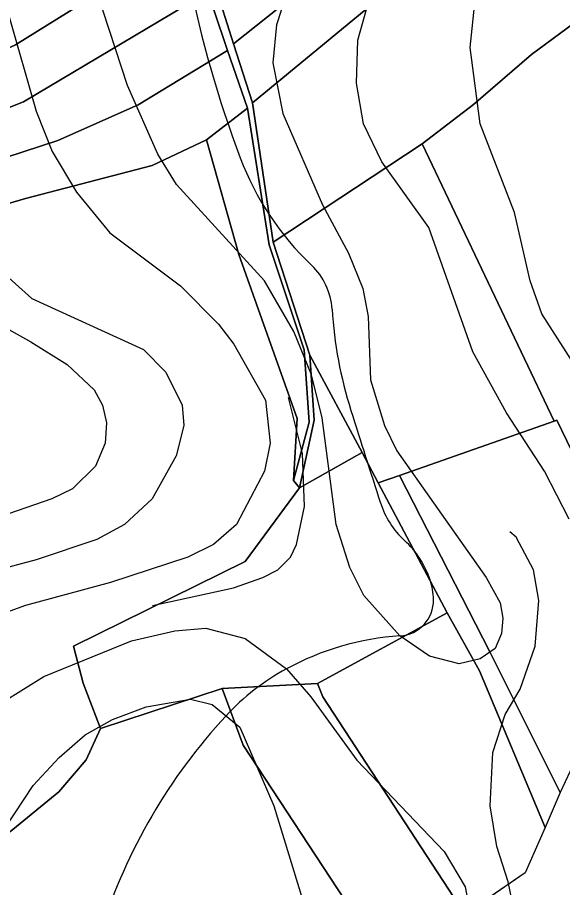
# Model space of a CAD drawing. Extents: x -510989 to -501240, y -1184665 to -1176089.
# Drawn here: x -508576.2 to -508361.3, y -1180345.3 to -1180002.1 of the extents above; entities that cross this region are included whole.
import ezdxf

# ---------------------------------------------------------------- set-up
doc = ezdxf.new("R2010")
doc.units = 0
for name, color, linetype in [('lesni_pozemek', 7, 'Continuous'), ('NAVRH_rozvodnice', 7, 'Continuous'), ('orna_puda', 7, 'Continuous'), ('ostatni_plocha_x_ostatni_komunikace', 7, 'Continuous'), ('popis', 7, 'Continuous'), ('STAV_povodi', 7, 'Continuous'), ('trvaly_travni_porost', 7, 'Continuous'), ('vrstevnice_01', 7, 'Continuous'), ('vrstevnice_02', 7, 'Continuous'), ('vrstevnice_03', 7, 'Continuous')]:
    doc.layers.add(name, color=color, linetype=linetype)

msp = doc.modelspace()

# ---------------------------------------------------------------- linework, layer by layer
at = {"layer": 'lesni_pozemek'}
for points in [[(-508350.98, -1179886.01), (-508374.4, -1179908.75), (-508410.81, -1179945.25), (-508441.23, -1179972.85), (-508490.99, -1180012.47), (-508498.54, -1179988.71), (-508458.1, -1179958.48), (-508401.61, -1179904.42), (-508370.42, -1179871.92)], [(-508338.03, -1179895.39), (-508331.91, -1179898.4), (-508347.37, -1179913.24), (-508373.72, -1179938.52), (-508401.29, -1179966.61), (-508438.7, -1179998.77), (-508483.59, -1180035.75), (-508490.99, -1180012.47), (-508441.23, -1179972.85), (-508410.81, -1179945.25), (-508374.4, -1179908.75), (-508350.98, -1179886.01)], [(-508370.14, -1179960.34), (-508364.19, -1179978.89), (-508353.93, -1180002.31), (-508373.58, -1180016.68), (-508396.42, -1180036.4), (-508416.63, -1180051.92), (-508475.36, -1180090.66), (-508483.59, -1180035.75), (-508438.7, -1179998.77), (-508401.29, -1179966.61), (-508373.72, -1179938.52)], [(-508503.32, -1179939.65), (-508503.28, -1179941.19), (-508505.04, -1179957.76), (-508504.9, -1179967.95), (-508577.03, -1180012.85), (-508635.09, -1180039.75), (-508694.83, -1180057.63), (-508754.16, -1180071.11), (-508831.71, -1180084.29), (-508828.48, -1180077.09), (-508750.68, -1180060.35), (-508701.52, -1180046.89), (-508641.96, -1180023.54), (-508579.48, -1179991.42), (-508541.4, -1179965.04)], [(-508504.9, -1179967.95), (-508504.74, -1179978.89), (-508500.94, -1179991.86), (-508573.81, -1180035.33), (-508628.19, -1180056.97), (-508702.68, -1180072.76), (-508766.86, -1180083.05), (-508835.22, -1180093.15), (-508835.2, -1180092.05), (-508831.71, -1180084.29), (-508754.16, -1180071.11), (-508694.83, -1180057.63), (-508635.09, -1180039.75), (-508577.03, -1180012.85)], [(-508500.94, -1179991.86), (-508498.94, -1179998.69), (-508493.35, -1180015.08), (-508528.66, -1180036.53), (-508560.28, -1180050.68), (-508601.46, -1180064), (-508624.29, -1180069.64), (-508649.66, -1180073.16), (-508671.65, -1180077.83), (-508704.61, -1180080.86), (-508768.95, -1180092.52), (-508835.37, -1180098.5), (-508835.22, -1180093.15), (-508766.86, -1180083.05), (-508702.68, -1180072.76), (-508628.19, -1180056.97), (-508573.81, -1180035.33)], [(-508373.58, -1180016.68), (-508353.93, -1180002.31), (-508326.79, -1180029.11), (-508305.92, -1180067.56), (-508288.99, -1180112.76), (-508277.13, -1180123.03), (-508260.33, -1180143.53), (-508243.46, -1180173.21), (-508244.31, -1180174.05), (-508247.96, -1180177.42), (-508267.07, -1180194.3), (-508275.5, -1180202.18), (-508318.18, -1180251.02), (-508345.55, -1180198.17), (-508363.6, -1180160.9), (-508364.6, -1180161.25), (-508416.63, -1180051.92), (-508396.42, -1180036.4)], [(-508501.68, -1180050.34), (-508485.57, -1180037.9), (-508476.97, -1180091.77), (-508463.25, -1180133.22), (-508461.28, -1180161.69), (-508467.35, -1180184.74), (-508465.91, -1180160.2), (-508488.99, -1180095.53)], [(-508501.68, -1180050.34), (-508488.99, -1180095.53), (-508465.91, -1180160.2), (-508467.35, -1180184.74), (-508465.02, -1180187.56), (-508486.48, -1180216.7), (-508554.18, -1180250.02), (-508550.37, -1180264.69), (-508543.52, -1180282.46), (-508549.14, -1180294.86), (-508559.86, -1180307.51), (-508577.99, -1180322.31), (-508603.01, -1180341.74), (-508602.73, -1180329.81), (-508600.68, -1180240.4), (-508599.95, -1180081.39), (-508572.99, -1180073.44), (-508523.08, -1180060.51)], [(-508416.63, -1180051.92), (-508364.6, -1180161.25), (-508425.62, -1180182.71), (-508433.99, -1180185.66), (-508440.35, -1180173.66), (-508460.92, -1180135.24), (-508475.36, -1180090.66)], [(-508459.23, -1180160.93), (-508460.92, -1180135.24), (-508440.35, -1180173.66), (-508465.02, -1180187.56)], [(-508433.99, -1180185.66), (-508406.84, -1180236.87), (-508457.96, -1180264.75), (-508495.49, -1180266.72), (-508543.52, -1180282.46), (-508550.37, -1180264.69), (-508554.18, -1180250.02), (-508486.48, -1180216.7), (-508465.02, -1180187.56), (-508440.35, -1180173.66)], [(-508406.84, -1180236.87), (-508394.02, -1180259.72), (-508368.18, -1180321.59), (-508376.02, -1180339.49), (-508399.83, -1180355.8), (-508455.89, -1180269.97), (-508457.96, -1180264.75)], [(-508495.49, -1180266.72), (-508457.96, -1180264.75), (-508455.89, -1180269.97), (-508399.83, -1180355.8), (-508408.2, -1180361.53), (-508429.98, -1180376.44), (-508487.3, -1180289.07)]]:
    msp.add_lwpolyline(points, close=True, dxfattribs=at)
msp.add_lwpolyline([(-508601.46, -1180064), (-508560.28, -1180050.68), (-508528.66, -1180036.53), (-508493.35, -1180015.08), (-508485.57, -1180037.9), (-508501.68, -1180050.34), (-508523.08, -1180060.51), (-508572.99, -1180073.44), (-508599.95, -1180081.39)], dxfattribs=at)
at = {"layer": 'NAVRH_rozvodnice'}
for centre, radius, start, end in [((-508059.19, -1179895.73), 458.64, 182.1581, 200.6507), ((-508381.93, -1180017.36), 113.74, 200.6507, 226.4665), ((-508478.26, -1180118.76), 26.12, 3.5488, 46.4665), ((-508285.44, -1180106.8), 167.06, 183.5488, 197.5103), ((-502928.97, -1178416.86), 5783.8, 197.510263, 197.889966), ((-508400.48, -1180183.05), 34.29, 197.89, 227.4721), ((-508448.7, -1180235.62), 37.05, 18.3833, 47.4721), ((-508438.16, -1180232.12), 25.94, 1.0638, 18.3833), ((-508426.35, -1180231.9), 14.13, 273.8448, 1.0638), ((-508418.09, -1180354.82), 109.07, 93.8448, 118.5314), ((-508425.68, -1180340.86), 93.17, 118.5314, 137.1561), ((-508330.12, -1180429.48), 223.51, 137.1561, 162.4293)]:
    msp.add_arc(centre, radius, start, end, dxfattribs=at)
at = {"layer": 'orna_puda'}
msp.add_lwpolyline([(-508364.6, -1180161.25), (-508363.6, -1180160.9), (-508345.55, -1180198.17), (-508318.18, -1180251.02), (-508356.38, -1180295.15), (-508362.28, -1180307.8), (-508389.96, -1180252.34), (-508425.62, -1180182.71)], close=True, dxfattribs=at)
at = {"layer": 'ostatni_plocha_x_ostatni_komunikace'}
msp.add_lwpolyline([(-508498.54, -1179988.71), (-508490.99, -1180012.47), (-508483.59, -1180035.75), (-508475.36, -1180090.66), (-508460.92, -1180135.24), (-508459.23, -1180160.93), (-508465.02, -1180187.56), (-508467.35, -1180184.74), (-508461.28, -1180161.69), (-508463.25, -1180133.22), (-508476.97, -1180091.77), (-508485.57, -1180037.9), (-508493.35, -1180015.08), (-508498.94, -1179998.69)], dxfattribs=at)
msp.add_lwpolyline([(-508433.99, -1180185.66), (-508425.62, -1180182.71), (-508389.96, -1180252.34), (-508362.28, -1180307.8), (-508368.18, -1180321.59), (-508394.02, -1180259.72), (-508406.84, -1180236.87)], close=True, dxfattribs=at)
at = {"layer": 'popis'}
msp.add_lwpolyline([(-508356.38, -1180295.15), (-508362.28, -1180307.8), (-508368.18, -1180321.59), (-508376.02, -1180339.49), (-508387.92, -1180347.65), (-508399.83, -1180355.8), (-508419.09, -1180368.99), (-508429.98, -1180376.44), (-508471.24, -1180401.65), (-508512.5, -1180426.86), (-508543.39, -1180443.44), (-508574.27, -1180460.02), (-508591.7, -1180472.12), (-508602.65, -1180479.88), (-508612.42, -1180486.81), (-508621.02, -1180492.37), (-508616.04, -1180501.94), (-508634.93, -1180513.32), (-508653.83, -1180524.7)], dxfattribs=at)
at = {"layer": 'STAV_povodi'}
for centre, radius, start, end in [((-508059.19, -1179895.73), 458.64, 182.1581, 200.6507), ((-508381.93, -1180017.36), 113.74, 200.6507, 226.4665), ((-508478.26, -1180118.76), 26.12, 3.5488, 46.4665), ((-508285.44, -1180106.8), 167.06, 183.5488, 197.5103), ((-502928.97, -1178416.86), 5783.8, 197.510263, 197.889966), ((-508400.48, -1180183.05), 34.29, 197.89, 227.4721), ((-508448.7, -1180235.62), 37.05, 18.3833, 47.4721), ((-508438.16, -1180232.12), 25.94, 1.0638, 18.3833), ((-508426.35, -1180231.9), 14.13, 273.8448, 1.0638), ((-508418.09, -1180354.82), 109.07, 93.8448, 118.5314), ((-508425.68, -1180340.86), 93.17, 118.5314, 137.1561), ((-508330.12, -1180429.48), 223.51, 137.1561, 162.4293)]:
    msp.add_arc(centre, radius, start, end, dxfattribs=at)
at = {"layer": 'trvaly_travni_porost'}
msp.add_lwpolyline([(-508543.52, -1180282.46), (-508495.49, -1180266.72), (-508487.3, -1180289.07), (-508429.98, -1180376.44), (-508512.5, -1180426.86), (-508574.27, -1180460.02), (-508591.7, -1180472.12), (-508597, -1180461.25), (-508612.98, -1180403.25), (-508621.8, -1180375.01), (-508628.2, -1180357.32), (-508628.04, -1180343.77), (-508602.73, -1180329.81), (-508603.01, -1180341.74), (-508577.99, -1180322.31), (-508559.86, -1180307.51), (-508549.14, -1180294.86)], close=True, dxfattribs=at)
at = {"layer": 'vrstevnice_01'}
for points in [[(-508358.69, -1180200), (-508368.41, -1180181), (-508383.41, -1180158), (-508396.69, -1180134), (-508414, -1180085), (-508432.59, -1180059), (-508439.81, -1180044), (-508442.59, -1180028), (-508442, -1180011), (-508437.59, -1179995)], [(-508579.69, -1180001), (-508568.81, -1180039), (-508562.59, -1180055), (-508553, -1180071), (-508539.81, -1180087), (-508511.91, -1180108), (-508496.91, -1180123), (-508490.91, -1180131), (-508478.5, -1180153), (-508476.59, -1180170), (-508478.81, -1180181), (-508489.91, -1180202), (-508498.91, -1180210), (-508509, -1180215), (-508539.5, -1180225), (-508573, -1180234), (-508592.41, -1180241)], [(-508596.19, -1180116), (-508570.91, -1180130), (-508556.59, -1180139), (-508546, -1180149), (-508542.69, -1180155), (-508541.09, -1180162), (-508541.59, -1180170), (-508545.41, -1180179), (-508554.5, -1180188), (-508562.69, -1180192), (-508583.31, -1180199)], [(-508590.59, -1180348), (-508581.19, -1180322), (-508570, -1180305), (-508559.81, -1180294), (-508549.59, -1180285), (-508538.81, -1180279), (-508525.5, -1180274), (-508508, -1180271), (-508499.41, -1180273), (-508488.59, -1180282), (-508475.19, -1180313), (-508463.81, -1180350)]]:
    msp.add_lwpolyline(points, dxfattribs=at)
at = {"layer": 'vrstevnice_02'}
for points in [[(-508464.31, -1179975), (-508474.09, -1180005), (-508475.5, -1180020), (-508471.59, -1180040), (-508456, -1180076), (-508445.69, -1180095), (-508440.09, -1180109), (-508438, -1180120), (-508437, -1180145), (-508431.5, -1180163), (-508426.69, -1180173), (-508391.5, -1180223), (-508385.91, -1180233), (-508384.91, -1180239), (-508385.41, -1180245), (-508387.91, -1180251), (-508393.81, -1180255), (-508402.09, -1180257), (-508413.81, -1180254), (-508425.41, -1180246), (-508439.69, -1180230), (-508445.19, -1180219), (-508450.59, -1180202), (-508456.09, -1180160), (-508460.31, -1180143), (-508467.31, -1180126), (-508478.81, -1180106), (-508513.5, -1180068), (-508520.91, -1180056), (-508532.81, -1180029), (-508547.19, -1179985)], [(-508335.59, -1180172), (-508369.5, -1180119), (-508374.09, -1180106), (-508380.31, -1180079), (-508393.81, -1180044), (-508397.69, -1180014), (-508395.81, -1179995)], [(-508586.19, -1180099), (-508570.59, -1180113), (-508526.59, -1180133), (-508517.69, -1180142), (-508511.31, -1180155), (-508510.59, -1180163), (-508513.59, -1180175), (-508523.09, -1180192), (-508534, -1180202), (-508544.91, -1180208), (-508568.91, -1180216), (-508613.69, -1180228)], [(-508621.59, -1180349), (-508606.09, -1180314), (-508587.5, -1180280), (-508581.81, -1180272), (-508565.81, -1180262), (-508531.31, -1180248), (-508514.19, -1180244), (-508501.91, -1180243), (-508486.5, -1180247), (-508470.19, -1180259)], [(-508470.19, -1180259), (-508460.5, -1180270), (-508442.41, -1180295), (-508408, -1180331), (-508399.69, -1180345), (-508396.69, -1180361)]]:
    msp.add_lwpolyline(points, dxfattribs=at)
at = {"layer": 'vrstevnice_03'}
for points in [[(-508523, -1180234), (-508491, -1180227), (-508479.5, -1180223), (-508473.59, -1180220), (-508468.59, -1180215), (-508466.19, -1180210), (-508463, -1180195), (-508463.91, -1180174), (-508469.31, -1180152)], [(-508379.91, -1180382), (-508378.41, -1180364), (-508382.81, -1180343), (-508387.19, -1180329), (-508389.91, -1180313), (-508388.81, -1180292), (-508383.91, -1180277), (-508378.09, -1180267), (-508372.09, -1180250), (-508370.69, -1180232), (-508372.81, -1180220), (-508379.59, -1180207), (-508382.09, -1180205)]]:
    msp.add_lwpolyline(points, dxfattribs=at)

doc.saveas('drawing.dxf')
